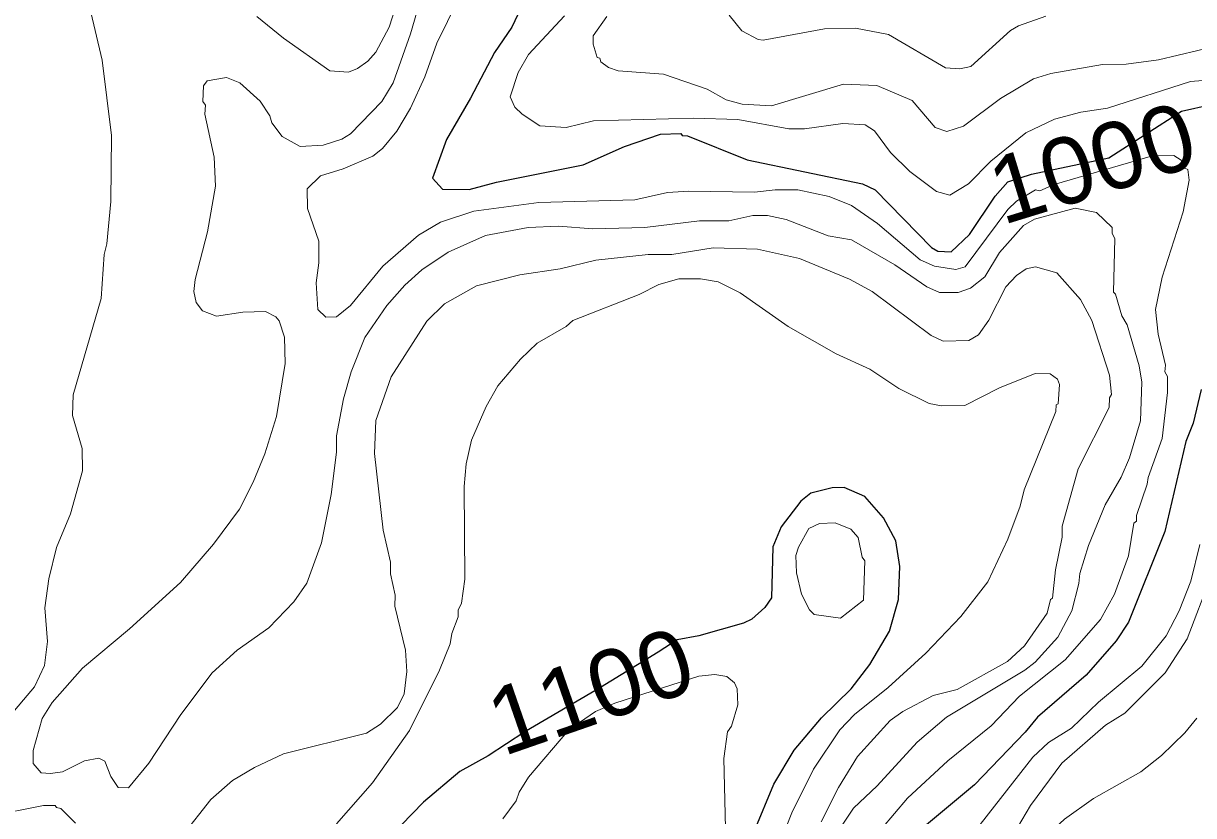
# Model space of a CAD drawing. Extents: x 598.3 to 623.2, y 6902.2 to 6930.1.
# Drawn here: x 601.055 to 602.457, y 6924.943 to 6925.891 of the extents above; entities that cross this region are included whole.
import ezdxf
from ezdxf.enums import TextEntityAlignment as Align

# ---------------------------------------------------------------- set-up
doc = ezdxf.new("R2010")
doc.units = 0
doc.header["$LTSCALE"] = 0.032
doc.layers.add('1', color=7, linetype='Continuous', lineweight=25)
doc.layers.add('2', color=7, linetype='Continuous', lineweight=13)
doc.layers.add('61', color=7, linetype='Continuous')

msp = doc.modelspace()

# ---------------------------------------------------------------- linework, layer by layer
at = {"layer": '1'}
for points in [[(601.6693, 6925.9498), (601.6396, 6925.8869), (601.6191, 6925.8566), (601.5902, 6925.802), (601.5614, 6925.7523), (601.5449, 6925.706), (601.5567, 6925.6931), (601.5887, 6925.6924)], [(601.5887, 6925.6924), (601.6215, 6925.7014), (601.7254, 6925.7222), (601.7746, 6925.7441), (601.818, 6925.7589), (601.8423, 6925.7595), (601.8437, 6925.7572), (601.8502, 6925.7567), (601.9217, 6925.728), (602.0598, 6925.6995), (602.0749, 6925.6923), (602.1426, 6925.6232), (602.1503, 6925.6187), (602.1661, 6925.6179), (602.1881, 6925.6387), (602.2189, 6925.6848), (602.234, 6925.7017), (602.2622, 6925.7111), (602.355, 6925.7307), (602.4419, 6925.7865), (602.4777, 6925.7942)], [(602.4656, 6925.4529), (602.4562, 6925.4126), (602.4472, 6925.3909), (602.4222, 6925.283), (602.3784, 6925.1743), (602.3637, 6925.1519), (602.328, 6925.111), (602.2697, 6925.0606), (602.2549, 6925.0425), (602.1942, 6924.9795), (602.134, 6924.9298)], [(601.9301, 6924.9236), (601.9536, 6924.9803), (601.9782, 6925.0211), (602.0107, 6925.0599), (602.0464, 6925.0947), (602.0688, 6925.1236), (602.0922, 6925.1636), (602.1032, 6925.2015), (602.1048, 6925.2409), (602.0999, 6925.272), (602.085, 6925.2995), (602.0627, 6925.3248), (602.038, 6925.3357), (602.0236, 6925.3353), (601.9981, 6925.3289), (601.9862, 6925.3195), (601.9625, 6925.2887), (601.9526, 6925.2646), (601.951, 6925.2037), (601.9427, 6925.1919), (601.9273, 6925.178), (601.9174, 6925.1731), (601.8639, 6925.1582), (601.8377, 6925.1531), (601.8149, 6925.1386), (601.7458, 6925.0963), (601.6554, 6925.043), (601.6113, 6925.0142), (601.5774, 6924.9956), (601.5341, 6924.9589), (601.5072, 6924.9313)]]:
    msp.add_lwpolyline(points, dxfattribs=at)
at = {"layer": '2'}
for points in [[(602.4254, 6925.4493), (602.4255, 6925.4685), (602.4222, 6925.4742), (602.4228, 6925.4821), (602.414, 6925.5194), (602.4109, 6925.5488), (602.419, 6925.5874), (602.4439, 6925.6659), (602.4513, 6925.7037), (602.4496, 6925.7164), (602.4461, 6925.7181), (602.4416, 6925.7278), (602.4329, 6925.7334), (602.4075, 6925.7331), (602.2896, 6925.6984), (602.2722, 6925.6911), (602.2673, 6925.6921), (602.2445, 6925.6787), (602.234, 6925.6685), (602.183, 6925.5998), (602.1716, 6925.5969), (602.1462, 6925.6006), (602.1291, 6925.6082), (602.0779, 6925.652), (602.0469, 6925.6736), (602.0201, 6925.6844), (601.9825, 6925.6923), (601.9553, 6925.6923), (601.9307, 6925.6892), (601.852, 6925.6907), (601.8264, 6925.6891), (601.7872, 6925.6802), (601.6721, 6925.677), (601.5944, 6925.6666), (601.5544, 6925.6534), (601.528, 6925.6377), (601.4853, 6925.6006), (601.4464, 6925.5537), (601.4296, 6925.54), (601.4169, 6925.5395), (601.4072, 6925.549), (601.4055, 6925.5809), (601.4086, 6925.6046), (601.4086, 6925.6308), (601.395, 6925.6698), (601.3945, 6925.6934), (601.4105, 6925.7089), (601.4376, 6925.7173), (601.4732, 6925.7327), (601.4848, 6925.7418), (601.5019, 6925.7626), (601.5182, 6925.7901), (601.5355, 6925.8277), (601.5498, 6925.8678), (601.6384, 6926.0483)], [(601.3342, 6925.8996), (601.3664, 6925.8738), (601.4219, 6925.8348), (601.444, 6925.8333), (601.455, 6925.8377), (601.4671, 6925.8463), (601.4768, 6925.857), (601.4929, 6925.8869), (601.5304, 6926.0038)], [(601.5314, 6925.9245), (601.5184, 6925.8791), (601.4977, 6925.8202), (601.4841, 6925.7979), (601.4464, 6925.7591), (601.4359, 6925.7529), (601.4138, 6925.7458), (601.386, 6925.7442)], [(601.0352, 6925.0582), (601.068, 6925.0969), (601.08, 6925.1226), (601.0833, 6925.1512), (601.0802, 6925.1914), (601.0849, 6925.2264), (601.0943, 6925.2638), (601.1109, 6925.3041), (601.1253, 6925.3557), (601.1252, 6925.3822), (601.1133, 6925.4219), (601.1141, 6925.4466), (601.1479, 6925.5622), (601.1513, 6925.6149), (601.1545, 6925.6276), (601.1593, 6925.6783), (601.1601, 6925.7574), (601.1489, 6925.8475), (601.1336, 6925.9119)], [(601.7029, 6925.9007), (601.6598, 6925.8544), (601.6473, 6925.8326), (601.6378, 6925.8037), (601.6433, 6925.7913), (601.652, 6925.7827), (601.6732, 6925.769), (601.705, 6925.767), (601.7376, 6925.7749), (601.8575, 6925.7782), (601.9106, 6925.7765), (601.9716, 6925.7653), (601.9904, 6925.7653), (602.0362, 6925.7716), (602.063, 6925.7701), (602.0741, 6925.7627), (602.0936, 6925.7367), (602.1165, 6925.7143), (602.1484, 6925.6901), (602.1647, 6925.6858), (602.187, 6925.6992), (602.2136, 6925.7267), (602.2556, 6925.7605), (602.29, 6925.7767), (602.3213, 6925.7853), (602.3534, 6925.7901), (602.4529, 6925.8218), (602.4923, 6925.8251)], [(602.4851, 6925.8647), (602.4144, 6925.8478), (602.3758, 6925.8425), (602.3475, 6925.8421), (602.2856, 6925.8314), (602.2649, 6925.8253), (602.2252, 6925.8015), (602.1807, 6925.7684), (602.1608, 6925.762), (602.147, 6925.767), (602.1194, 6925.7991), (602.0771, 6925.8171), (602.0371, 6925.8187), (601.9507, 6925.7928), (601.9156, 6925.7947), (601.8966, 6925.7998), (601.8736, 6925.8128), (601.8215, 6925.8307), (601.7671, 6925.8348), (601.7554, 6925.8387), (601.7465, 6925.8453), (601.7453, 6925.85), (601.7422, 6925.8506), (601.7374, 6925.8667), (601.7374, 6925.8768), (601.7537, 6925.8997)], [(601.9, 6925.9015), (601.9153, 6925.8828), (601.9349, 6925.8721), (601.941, 6925.8714), (602.0145, 6925.8851), (602.0514, 6925.8858), (602.0909, 6925.8783), (602.1593, 6925.8383), (602.1764, 6925.8373), (602.1896, 6925.8397), (602.2374, 6925.8832), (602.2466, 6925.8886), (602.2797, 6925.9003)], [(601.386, 6925.7442), (601.3647, 6925.756), (601.3521, 6925.7726), (601.3498, 6925.781), (601.3381, 6925.7984), (601.3139, 6925.8202), (601.298, 6925.8266), (601.2748, 6925.8227), (601.2705, 6925.8166), (601.2695, 6925.7979), (601.2726, 6925.7934), (601.272, 6925.7828), (601.2832, 6925.7315), (601.2848, 6925.6966), (601.2751, 6925.6419), (601.2603, 6925.5846), (601.2589, 6925.5703), (601.2614, 6925.5574), (601.2691, 6925.5473), (601.2859, 6925.5409), (601.3174, 6925.5458), (601.3447, 6925.5466), (601.3571, 6925.5399), (601.3609, 6925.5354), (601.3674, 6925.5159), (601.3683, 6925.4842), (601.3578, 6925.4207), (601.3437, 6925.376), (601.3299, 6925.342), (601.3136, 6925.3098), (601.2822, 6925.2679), (601.2427, 6925.2221), (601.1817, 6925.1666), (601.1253, 6925.1192), (601.0891, 6925.0782), (601.0772, 6925.059), (601.0663, 6925.0208), (601.0663, 6925.0052), (601.0757, 6924.9941), (601.0871, 6924.993), (601.1015, 6924.9952), (601.1276, 6925.0085), (601.145, 6925.0114), (601.1522, 6925.008), (601.1595, 6924.9895), (601.168, 6924.9764), (601.1804, 6924.976), (601.2049, 6925.0054), (601.2434, 6925.064), (601.2808, 6925.1136), (601.3109, 6925.1407), (601.3487, 6925.1677), (601.3787, 6925.1987), (601.3942, 6925.221), (601.4118, 6925.2693), (601.4234, 6925.3275), (601.4297, 6925.3781), (601.4298, 6925.3977), (601.4379, 6925.4417), (601.4472, 6925.4744), (601.4635, 6925.5154), (601.4902, 6925.5538), (601.5115, 6925.5782), (601.532, 6925.5962), (601.5635, 6925.6175), (601.6084, 6925.6375), (601.6594, 6925.647), (601.6957, 6925.6487), (601.7367, 6925.6454), (601.7992, 6925.6471), (601.8646, 6925.6551), (601.8998, 6925.6552), (601.9284, 6925.6615), (601.9461, 6925.6615), (601.9686, 6925.6568), (602.0189, 6925.637), (602.0468, 6925.6323), (602.0986, 6925.6025), (602.1368, 6925.5759), (602.1522, 6925.5694), (602.1745, 6925.5694), (602.1892, 6925.5743), (602.2066, 6925.5879), (602.2239, 6925.6171), (602.2529, 6925.6494), (602.2661, 6925.6572), (602.3145, 6925.6704), (602.3401, 6925.6649), (602.3589, 6925.6471), (602.3591, 6925.64), (602.3623, 6925.6341), (602.3607, 6925.5696), (602.3632, 6925.5671), (602.3706, 6925.5413), (602.3768, 6925.5304), (602.3915, 6925.4816), (602.3945, 6925.4618), (602.393, 6925.4155), (602.3798, 6925.3712), (602.3698, 6925.3481)], [(601.8031, 6925.6146), (601.7406, 6925.6081), (601.6976, 6925.5976), (601.6493, 6925.5902), (601.5975, 6925.5772), (601.5592, 6925.5555), (601.5378, 6925.535), (601.4951, 6925.4684), (601.4767, 6925.4158), (601.4751, 6925.3763), (601.4856, 6925.2847), (601.4944, 6925.2462), (601.4946, 6925.2322), (601.5001, 6925.2069), (601.4994, 6925.1934), (601.5122, 6925.141), (601.5139, 6925.1155), (601.5106, 6925.0885), (601.5029, 6925.0723), (601.4825, 6925.0522), (601.4656, 6925.0414), (601.3664, 6925.0166), (601.3313, 6925.0004), (601.3051, 6924.9848), (601.279, 6924.9619), (601.2452, 6924.9191)], [(602.0104, 6924.9353), (602.031, 6924.9763), (602.0538, 6925.0134), (602.0931, 6925.0565), (602.1084, 6925.0676), (602.1447, 6925.0866), (602.1734, 6925.0936), (602.2336, 6925.1272), (602.2538, 6925.146), (602.281, 6925.1851), (602.2852, 6925.2014), (602.2877, 6925.203), (602.291, 6925.2371), (602.2991, 6925.2763), (602.2992, 6925.2895), (602.3181, 6925.3581), (602.3556, 6925.4315), (602.3558, 6925.4429), (602.3582, 6925.447), (602.3558, 6925.4702), (602.3346, 6925.5356), (602.3211, 6925.561), (602.2926, 6925.5927), (602.267, 6925.5999), (602.256, 6925.5977), (602.2443, 6925.5897), (602.2317, 6925.5762), (602.2111, 6925.5359), (602.1987, 6925.5185), (602.1872, 6925.5119), (602.1567, 6925.5111), (602.1421, 6925.5176), (602.0714, 6925.5703), (602.0444, 6925.5853), (601.9844, 6925.6099), (601.9339, 6925.6211), (601.8808, 6925.6227), (601.8315, 6925.6148), (601.8031, 6925.6146)], [(601.4297, 6924.933), (601.4728, 6924.9819), (601.5171, 6925.0447), (601.5531, 6925.1169), (601.5657, 6925.1485), (601.5678, 6925.161), (601.5754, 6925.1808), (601.5755, 6925.1888), (601.5795, 6925.197), (601.5836, 6925.226), (601.5828, 6925.3368), (601.5852, 6925.364), (601.5915, 6925.3923), (601.6092, 6925.4328), (601.623, 6925.4574), (601.6501, 6925.4893), (601.6702, 6925.5086), (601.7048, 6925.5287), (601.7127, 6925.5356), (601.7922, 6925.5668), (601.8159, 6925.5787), (601.8399, 6925.5855), (601.8658, 6925.5854), (601.8871, 6925.5822), (601.9133, 6925.5687), (601.9707, 6925.5287), (602.0283, 6925.4959), (602.0687, 6925.4773), (602.1035, 6925.4542), (602.1397, 6925.4363), (602.1545, 6925.4334), (602.1823, 6925.4337), (602.2241, 6925.4549), (602.2668, 6925.4721), (602.2846, 6925.472), (602.2935, 6925.4654), (602.2958, 6925.4592), (602.2942, 6925.436), (602.2919, 6925.4346), (602.2917, 6925.4267), (602.2537, 6925.3327), (602.2489, 6925.3135), (602.2339, 6925.2739), (602.21, 6925.2229), (602.1776, 6925.1813), (602.1358, 6925.1372), (602.0907, 6925.0961), (602.0502, 6925.0637), (602.0327, 6925.0454), (602.0011, 6924.9984), (601.9751, 6924.9462), (601.9495, 6924.8815)], [(602.0826, 6924.927), (602.1137, 6924.9638), (602.162, 6925.0082), (602.2141, 6925.0504), (602.2479, 6925.0858), (602.3027, 6925.1292), (602.3452, 6925.1776), (602.362, 6925.2078), (602.3784, 6925.2539), (602.385, 6925.293), (602.3881, 6925.2952), (602.3882, 6925.3022), (602.4011, 6925.3395), (602.402, 6925.3478), (602.4189, 6925.3945), (602.4254, 6925.4493)], [(602.3698, 6925.3481), (602.3508, 6925.3149), (602.3305, 6925.2663), (602.3202, 6925.2328), (602.3192, 6925.2207), (602.3106, 6925.1878), (602.294, 6925.1563), (602.2669, 6925.1267), (602.2544, 6925.1171), (602.1604, 6925.0605), (602.1255, 6925.0305), (602.0775, 6924.9785), (602.0491, 6924.9516), (602.0315, 6924.9251)], [(602.4641, 6925.2676), (602.4531, 6925.2234), (602.4394, 6925.1878), (602.4236, 6925.1579), (602.3946, 6925.1217), (602.3426, 6925.0785)], [(602.2249, 6924.8932), (602.261, 6924.9549), (602.2987, 6925.0055), (602.3511, 6925.0509), (602.3741, 6925.0655), (602.4225, 6925.1139), (602.4487, 6925.1546), (602.4771, 6925.2287)], [(601.8959, 6924.9276), (601.8937, 6925.0112), (601.898, 6925.043), (601.9029, 6925.0497), (601.9105, 6925.0755), (601.9098, 6925.0944), (601.9064, 6925.1016), (601.8974, 6925.1095), (601.883, 6925.1119), (601.8639, 6925.1096), (601.7633, 6925.0773), (601.7401, 6925.0673), (601.7081, 6925.0453), (601.6598, 6924.9889), (601.6486, 6924.9709), (601.6449, 6924.9604), (601.629, 6924.9387)], [(602.3426, 6925.0785), (602.3101, 6925.0475), (602.2828, 6925.0301), (602.2639, 6925.0128), (602.1937, 6924.9231)], [(602.4604, 6925.0596), (602.446, 6925.042), (602.418, 6925.0147), (602.3934, 6924.995), (602.3368, 6924.9633), (602.3021, 6924.9386), (602.2909, 6924.9279), (602.2825, 6924.9077), (602.2838, 6924.8456), (602.2781, 6924.7941), (602.2644, 6924.7501), (602.2648, 6924.7391), (602.2733, 6924.7143), (602.2765, 6924.6948), (602.2789, 6924.5572), (602.266, 6924.4578), (602.2684, 6924.4296), (602.2739, 6924.4107), (602.2741, 6924.4002), (602.283, 6924.3711), (602.2894, 6924.3392), (602.287, 6924.2974), (602.2814, 6924.2774)], [(601.1172, 6924.9335), (601.0996, 6924.9514), (601.0941, 6924.9525), (601.0927, 6924.9549), (601.0785, 6924.9549), (601.014, 6924.942)]]:
    msp.add_lwpolyline(points, dxfattribs=at)
msp.add_lwpolyline([(602.0335, 6925.1792), (602.0609, 6925.2008), (602.0627, 6925.2477), (602.0596, 6925.2521), (602.0546, 6925.276), (602.0459, 6925.2856), (602.0271, 6925.2932), (602.0083, 6925.2925), (601.9954, 6925.2866), (601.9831, 6925.2643), (601.9802, 6925.2542), (601.9808, 6925.2335), (601.9868, 6925.2078), (601.9962, 6925.1891), (602.0019, 6925.1835)], close=True, dxfattribs=at)

# ---------------------------------------------------------------- texts
at = {"layer": '61', "width": 1.05}
for s, rotation, p in [('1000', 17.103, (602.3468, 6925.6864)), ('1100', 19.148, (601.7472, 6925.0544))]:
    msp.add_text(s, height=0.08, rotation=rotation, dxfattribs=at).set_placement(p, align=Align.CENTER)

doc.saveas('drawing.dxf')
